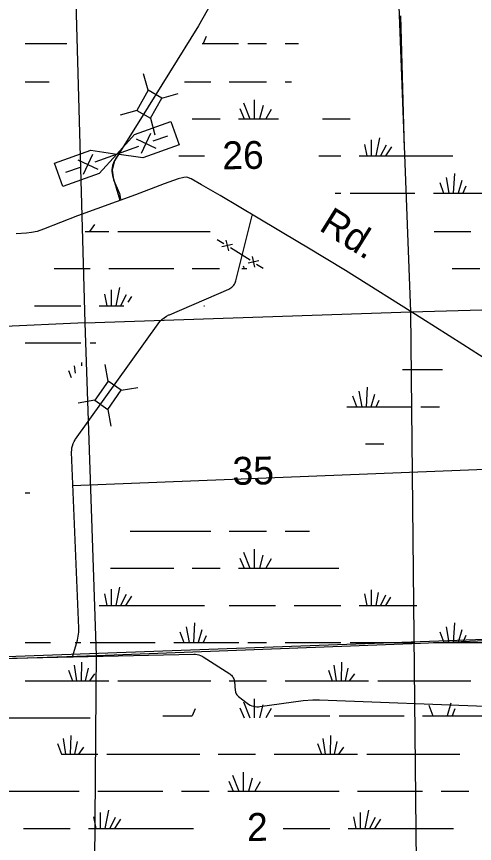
# Model space of a CAD drawing. Extents: x 2480962 to 2688785, y 277103 to 599240.
# Drawn here: x 2600353 to 2607756, y 527050 to 540409 of the extents above; entities that cross this region are included whole.
import ezdxf

# ---------------------------------------------------------------- set-up
doc = ezdxf.new("R2010")
doc.units = 0
for name, color, linetype in [('Level 36', 7, 'Continuous'), ('Local Roads Improved', 7, 'Continuous'), ('Local Roads Related Cells', 7, 'Continuous'), ('Local Roads Related Text', 7, 'Continuous'), ('National Forest', 7, 'Continuous'), ('Section Lines', 7, 'Continuous'), ('Section Numbers', 7, 'Continuous'), ('Swamps', 7, 'Continuous'), ('Township and Range lines', 7, 'Continuous'), ('Uninventoried Roads and Features', 7, 'Continuous')]:
    doc.layers.add(name, color=color, linetype=linetype)

msp = doc.modelspace()

# ---------------------------------------------------------------- linework, layer by layer
at = {"layer": 'Local Roads Improved'}
for p, q in [((2601969.495, 538134.152), (2601940.753, 538087.94)), ((2601906.423, 537841.636), (2602021.584, 537440.299))]:
    msp.add_line(p, q, dxfattribs=at)
for points in [[(2604182.575, 541834.607), (2603292.71, 540256.356), (2602358.072, 538750.861), (2602106.224, 538347.904), (2601938.325, 538079.265), (2601899.148, 537928.156), (2601921.535, 537771.45), (2602016.677, 537547.585), (2602033.467, 537458.039)], [(2601940.753, 538087.94), (2601925.266, 538059.859), (2601912.797, 538030.315), (2601903.485, 537999.628), (2601897.432, 537968.137), (2601894.705, 537936.185), (2601895.331, 537904.123), (2601899.306, 537872.303), (2601906.423, 537841.636)], [(2608912.927, 534249.393), (2607565.454, 535111.329), (2606906.195, 535527.821), (2605670.084, 536305.123), (2605044.234, 536683.751), (2604926.191, 536755.023), (2604258.023, 537151.469), (2603645.535, 537518.961), (2603344.86, 537690.458), (2603175.59, 537786.229), (2603106.546, 537815.183), (2603059.775, 537810.728), (2602966.231, 537788.456), (2602739.054, 537703.821), (2602273.563, 537530.098), (2601335.901, 537187.105), (2600788.003, 536973.291), (2600687.778, 536937.655), (2600596.462, 536919.837), (2600514.054, 536910.929), (2600349.24, 536897.565)]]:
    msp.add_lwpolyline(points, dxfattribs=at)
at = {"layer": 'Local Roads Related Cells'}
for p, q in [((2602259.939, 538502.676), (2602848.231, 538713.715)), ((2602848.231, 538713.715), (2602983.296, 538337.208)), ((2602520.58, 538516.497), (2602369.679, 538196.765)), ((2601974.497, 538187.8), (2602259.939, 538502.676)), ((2602285.264, 538432.081), (2602604.996, 538281.18)), ((2602562.788, 538398.839), (2602798.105, 538483.254)), ((2600965.699, 538038.39), (2601553.991, 538249.429)), ((2601553.991, 538249.429), (2601974.497, 538187.8)), ((2601621.523, 538061.176), (2602327.471, 538314.423)), ((2602983.296, 538337.208), (2602395.004, 538126.169)), ((2601579.315, 538178.835), (2601428.414, 537859.102)), ((2601974.497, 538187.8), (2601689.056, 537872.923)), ((2602395.004, 538126.169), (2601974.497, 538187.8)), ((2601100.764, 537661.883), (2600965.699, 538038.39)), ((2601150.889, 537892.345), (2601386.206, 537976.761)), ((2601344.778, 538092.246), (2601664.511, 537941.345)), ((2601689.056, 537872.923), (2601100.764, 537661.883))]:
    msp.add_line(p, q, dxfattribs=at)
at = {"layer": 'National Forest'}
msp.add_line((2611816.459, 530482.51), (2599072.769, 530025.198), dxfattribs=at)
at = {"layer": 'Section Lines'}
for p, q in [((2606725.546, 535639.222), (2606526.184, 540896.891)), ((2601464.223, 535459.507), (2601314.302, 540638.259)), ((2606725.546, 535639.222), (2612100.283, 535787.958)), ((2601464.223, 535459.507), (2606730.024, 535639.346)), ((2606894.523, 519448.885), (2606725.546, 535639.222)), ((2601464.223, 535459.507), (2596180.842, 535227.487)), ((2601643.025, 530085.152), (2601464.223, 535459.507)), ((2601607.005, 524626.127), (2601643.486, 530155.442))]:
    msp.add_line(p, q, dxfattribs=at)
at = {"layer": 'Swamps'}
for p, q in [((2606011.795, 534104.768), (2606029.032, 534420.842)), ((2605855.721, 534104.901), (2605790.248, 534276.764)), ((2605940.795, 534104.815), (2605894.54, 534359.195)), ((2606088.482, 534104.948), (2606146.714, 534308.769)), ((2605690.285, 534104.723), (2606740.288, 534104.763)), ((2606165.078, 534104.873), (2606213.962, 534213.507)), ((2606890.289, 534104.769), (2607190.289, 534104.781))]:
    msp.add_line(p, q, dxfattribs=at)
for points in [[(2600492.372, 539974.507), (2601167.874, 539974.534)], [(2603353.88, 539974.622), (2603368.63, 539974.622)], [(2603416.879, 540085.937), (2603368.63, 539974.622)], [(2603368.63, 539974.622), (2603943.881, 539974.645)], [(2604092.382, 539974.651), (2604393.132, 539974.602)], [(2604693.633, 539974.614), (2604912.634, 539974.622)], [(2600492.378, 539354.759), (2600882.13, 539354.712)], [(2603068.136, 539354.8), (2603494.887, 539354.817)], [(2603791.888, 539354.829), (2604393.139, 539354.853)], [(2604693.64, 539354.865), (2604797.64, 539354.806)], [(2604192.642, 539065.345), (2604192.645, 538757.283)], [(2603962.643, 538920.586), (2604033.145, 538757.276)], [(2604021.892, 539017.088), (2604125.895, 538757.28)], [(2604337.393, 538968.851), (2604281.645, 538757.286)], [(2604470.894, 538909.482), (2604381.896, 538757.29)], [(2603194.142, 538757.243), (2603643.394, 538757.261)], [(2603943.894, 538757.273), (2604033.145, 538757.276)], [(2604033.145, 538757.276), (2604125.895, 538757.28)], [(2604125.895, 538757.28), (2604192.645, 538757.283)], [(2604192.645, 538757.283), (2604281.645, 538757.286)], [(2604281.645, 538757.286), (2604381.896, 538757.29)], [(2604381.896, 538757.29), (2604586.146, 538757.298)], [(2605298.648, 538757.327), (2605743.899, 538757.345)], [(2606085.404, 538415.859), (2606085.407, 538156.109)], [(2606219.154, 538449.302), (2606159.657, 538156.112)], [(2605977.904, 538341.667), (2606014.907, 538156.106)], [(2606326.655, 538330.493), (2606237.657, 538156.115)], [(2606412.156, 538304.56), (2606315.657, 538156.056)], [(2602975.148, 538155.986), (2603390.899, 538156.002)], [(2605239.154, 538156.075), (2605595.655, 538156.09)], [(2605892.406, 538156.101), (2606014.907, 538156.106)], [(2606014.907, 538156.106), (2606085.407, 538156.109)], [(2606085.407, 538156.109), (2606159.657, 538156.112)], [(2606159.657, 538156.112), (2606237.657, 538156.115)], [(2606237.657, 538156.115), (2606315.657, 538156.056)], [(2606315.657, 538156.056), (2607406.66, 538156.099)], [(2607432.663, 537874.037), (2607414.167, 537554.85)], [(2607195.164, 537729.278), (2607258.166, 537554.844)], [(2607299.164, 537810.97), (2607343.667, 537554.847)], [(2607551.415, 537758.98), (2607492.167, 537554.853)], [(2607618.166, 537666.233), (2607569.917, 537554.856)], [(2605502.662, 537554.837), (2605595.662, 537554.84)], [(2605743.912, 537554.846), (2606794.415, 537554.826)], [(2607094.916, 537554.837), (2607258.166, 537554.844)], [(2607258.166, 537554.844), (2607343.667, 537554.847)], [(2607343.667, 537554.847), (2607414.167, 537554.85)], [(2607414.167, 537554.85), (2607492.167, 537554.853)], [(2607492.167, 537554.853), (2607569.917, 537554.856)], [(2607569.917, 537554.856), (2608145.419, 537554.879)], [(2601613.157, 537049.998), (2601531.408, 536934.932)], [(2601464.658, 536934.929), (2601531.408, 536934.932)], [(2601531.408, 536934.932), (2601843.159, 536934.944)], [(2601991.659, 536934.95), (2603483.663, 536934.947)], [(2607106.173, 536935.026), (2607696.174, 536935.049)], [(2604014.42, 536381.968), (2604032.921, 536337.469)], [(2600963.663, 536337.349), (2601542.664, 536337.372)], [(2601843.165, 536337.384), (2602893.668, 536337.425)], [(2603194.169, 536337.437), (2603632.17, 536337.454)], [(2603995.921, 536337.468), (2604032.921, 536337.469)], [(2604032.921, 536337.469), (2604073.921, 536337.471)], [(2607395.68, 536337.537), (2607844.681, 536337.555)], [(2601884.169, 535995.948), (2601884.172, 535736.137)], [(2602017.669, 536029.328), (2601958.422, 535736.14)], [(2601776.419, 535921.694), (2601813.672, 535736.134)], [(2602125.42, 535910.583), (2602036.172, 535736.143)], [(2602210.671, 535884.586), (2602151.422, 535795.522)], [(2600640.668, 535736.089), (2601394.17, 535736.118)], [(2601691.171, 535736.13), (2601813.672, 535736.134)], [(2601813.672, 535736.134), (2601884.172, 535736.137)], [(2601884.172, 535736.137), (2601958.422, 535736.14)], [(2601958.422, 535736.14), (2602036.172, 535736.143)], [(2602036.172, 535736.143), (2602088.172, 535736.145)], [(2603379.926, 535736.195), (2603390.926, 535736.196)], [(2600492.425, 535134.835), (2601394.177, 535134.87)], [(2601542.677, 535134.875), (2601635.428, 535134.879)], [(2601282.931, 534767.429), (2601301.432, 534648.68)], [(2601405.43, 534819.433), (2601405.431, 534763.746)], [(2601193.681, 534689.488), (2601234.683, 534578.177)], [(2606590.281, 534704.757), (2607241.136, 534704.782)], [(2605993.489, 533504.736), (2606290.294, 533504.747)], [(2600492.201, 532715.03), (2600566.451, 532715.032)], [(2602192.212, 532095.284), (2603494.966, 532095.27)], [(2603791.716, 532095.281), (2604392.968, 532095.303)], [(2604693.719, 532095.315), (2605090.72, 532095.33)], [(2604021.971, 531757.54), (2604125.724, 531497.795)], [(2604192.47, 531805.796), (2604192.474, 531497.797)], [(2604337.222, 531709.302), (2604281.724, 531497.8)], [(2603962.471, 531661.038), (2604032.973, 531497.791)], [(2604470.973, 531649.932), (2604381.974, 531497.742)], [(2601872.968, 531497.71), (2602893.47, 531497.748)], [(2603194.221, 531497.76), (2603643.222, 531497.776)], [(2603943.973, 531497.788), (2604032.973, 531497.791)], [(2604032.973, 531497.791), (2604125.724, 531497.795)], [(2604125.724, 531497.795), (2604192.474, 531497.797)], [(2604192.474, 531497.797), (2604281.724, 531497.8)], [(2604281.724, 531497.8), (2604381.974, 531497.742)], [(2604381.974, 531497.742), (2605565.727, 531497.786)], [(2602017.722, 531189.654), (2601958.225, 530896.465)], [(2601776.472, 531082.021), (2601813.474, 530896.46)], [(2601883.972, 531156.274), (2601883.974, 530896.462)], [(2602125.223, 531070.909), (2602036.225, 530896.468)], [(2602210.724, 531044.912), (2602114.225, 530896.471)], [(2605977.733, 531082.114), (2606014.985, 530896.554)], [(2606085.482, 531148.931), (2606085.485, 530896.557)], [(2606200.483, 531104.373), (2606159.735, 530896.56)], [(2606319.234, 531059.877), (2606237.486, 530896.562)], [(2606400.985, 531030.193), (2606315.486, 530896.565)], [(2601690.974, 530896.455), (2601813.474, 530896.46)], [(2601813.474, 530896.46), (2601883.974, 530896.462)], [(2601883.974, 530896.462), (2601958.225, 530896.465)], [(2601958.225, 530896.465), (2602036.225, 530896.468)], [(2602036.225, 530896.468), (2602114.225, 530896.471)], [(2602114.225, 530896.471), (2603390.978, 530896.518)], [(2603791.729, 530896.533), (2604541.481, 530896.499)], [(2604841.982, 530896.51), (2605595.484, 530896.539)], [(2605892.485, 530896.55), (2606014.985, 530896.554)], [(2606014.985, 530896.554), (2606085.485, 530896.557)], [(2606085.485, 530896.557), (2606159.735, 530896.56)], [(2606159.735, 530896.56), (2606237.486, 530896.562)], [(2606237.486, 530896.562), (2606315.486, 530896.565)], [(2606315.486, 530896.565), (2606823.987, 530896.584)], [(2603097.731, 530551.321), (2603142.234, 530295.261)], [(2603231.231, 530614.451), (2603212.734, 530295.263)], [(2603349.983, 530499.393), (2603290.735, 530295.266)], [(2607298.992, 530551.414), (2607343.495, 530295.354)], [(2607432.742, 530614.544), (2607413.995, 530295.357)], [(2607551.493, 530499.487), (2607491.995, 530295.36)], [(2602993.732, 530469.693), (2603056.984, 530295.257)], [(2603416.984, 530406.583), (2603368.735, 530295.269)], [(2607195.243, 530469.786), (2607258.245, 530295.351)], [(2607618.244, 530406.676), (2607569.996, 530295.363)], [(2600492.227, 530295.162), (2600900.478, 530295.177)], [(2601301.479, 530295.192), (2601394.23, 530295.196)], [(2601542.73, 530295.201), (2602592.983, 530295.24)], [(2602893.484, 530295.251), (2603056.984, 530295.257)], [(2603056.984, 530295.257), (2603142.234, 530295.261)], [(2603142.234, 530295.261), (2603212.734, 530295.263)], [(2603212.734, 530295.263), (2603290.735, 530295.266)], [(2603290.735, 530295.266), (2603368.735, 530295.269)], [(2603368.735, 530295.269), (2603943.986, 530295.29)], [(2604092.487, 530295.296), (2604392.987, 530295.245)], [(2604693.738, 530295.256), (2605595.49, 530295.289)], [(2605743.991, 530295.295), (2606794.244, 530295.334)], [(2607094.994, 530295.345), (2607258.245, 530295.351)], [(2607258.245, 530295.351), (2607343.495, 530295.354)], [(2607343.495, 530295.354), (2607413.995, 530295.357)], [(2607413.995, 530295.357), (2607491.995, 530295.36)], [(2607491.995, 530295.36), (2607569.996, 530295.363)], [(2607569.996, 530295.363), (2608145.247, 530295.384)], [(2601405.233, 529979.76), (2601397.986, 529675.386)], [(2605606.744, 529979.852), (2605599.247, 529675.478)], [(2601193.734, 529849.815), (2601256.736, 529675.38)], [(2601282.733, 529927.756), (2601319.986, 529675.383)], [(2601509.235, 529883.264), (2601464.737, 529675.388)], [(2605394.995, 529849.908), (2605458.247, 529675.472)], [(2605484.244, 529927.848), (2605521.247, 529675.475)], [(2605710.495, 529883.356), (2605665.997, 529675.48)], [(2601613.236, 529790.455), (2601531.487, 529675.391)], [(2605814.497, 529790.548), (2605732.748, 529675.482)], [(2600492.234, 529675.414), (2601256.736, 529675.38)], [(2601256.736, 529675.38), (2601319.986, 529675.383)], [(2601319.986, 529675.383), (2601397.986, 529675.386)], [(2601397.986, 529675.386), (2601464.737, 529675.388)], [(2601464.737, 529675.388), (2601531.487, 529675.391)], [(2601531.487, 529675.391), (2601843.238, 529675.402)], [(2601991.738, 529675.408), (2603494.742, 529675.463)], [(2603791.743, 529675.474), (2604392.994, 529675.496)], [(2604693.745, 529675.507), (2605458.247, 529675.472)], [(2605458.247, 529675.472), (2605521.247, 529675.475)], [(2605521.247, 529675.475), (2605599.247, 529675.478)], [(2605599.247, 529675.478), (2605665.997, 529675.48)], [(2605665.997, 529675.48), (2605732.748, 529675.482)], [(2605732.748, 529675.482), (2606044.498, 529675.494)], [(2606192.999, 529675.499), (2607696.253, 529675.555)], [(2604021.747, 529337.733), (2604125.75, 529077.924)], [(2604192.497, 529385.989), (2604192.5, 529077.927)], [(2604337.248, 529289.495), (2604281.75, 529077.93)], [(2607374.44, 529315.063), (2607315.192, 529110.936)], [(2603239.93, 529222.162), (2603191.681, 529110.848)], [(2603962.498, 529241.231), (2604033, 529077.921)], [(2604470.999, 529230.125), (2604381.751, 529077.934)], [(2607018.189, 529285.363), (2607081.191, 529110.928)], [(2607441.191, 529222.254), (2607392.942, 529110.939)], [(2600180.49, 529077.843), (2601542.493, 529077.893)], [(2602716.68, 529110.831), (2602879.93, 529110.837)], [(2602879.93, 529110.837), (2602965.181, 529110.84)], [(2602965.181, 529110.84), (2603035.931, 529110.842)], [(2603035.931, 529110.842), (2603113.681, 529110.845)], [(2603113.681, 529110.845), (2603191.681, 529110.848)], [(2604516.685, 529110.897), (2605418.437, 529110.867)], [(2605566.937, 529110.872), (2606617.44, 529110.911)], [(2606917.941, 529110.922), (2607081.191, 529110.928)], [(2607081.191, 529110.928), (2607166.691, 529110.931)], [(2607166.691, 529110.931), (2607237.191, 529110.933)], [(2607237.191, 529110.933), (2607315.192, 529110.936)], [(2607315.192, 529110.936), (2607392.942, 529110.939)], [(2607392.942, 529110.939), (2607968.193, 529110.96)], [(2601228.43, 528795.339), (2601220.933, 528491.028)], [(2605429.69, 528795.431), (2605422.194, 528491.118)], [(2601016.681, 528665.457), (2601079.933, 528491.022)], [(2601105.93, 528743.398), (2601142.933, 528491.025)], [(2601332.181, 528698.843), (2601287.683, 528491.03)], [(2605218.191, 528665.548), (2605281.193, 528491.113)], [(2605307.191, 528743.488), (2605344.443, 528491.115)], [(2605533.692, 528698.935), (2605489.194, 528491.12)], [(2601079.933, 528491.022), (2601142.933, 528491.025)], [(2601142.933, 528491.025), (2601220.933, 528491.028)], [(2601220.933, 528491.028), (2601287.683, 528491.03)], [(2601287.683, 528491.03), (2601354.433, 528491.032)], [(2601436.182, 528606.035), (2601354.433, 528491.032)], [(2601354.433, 528491.032), (2601666.184, 528490.981)], [(2601814.684, 528490.986), (2603317.938, 528491.041)], [(2603614.689, 528491.052), (2604215.941, 528491.074)], [(2604516.691, 528491.085), (2605281.193, 528491.113)], [(2605281.193, 528491.113), (2605344.443, 528491.115)], [(2605344.443, 528491.115), (2605422.194, 528491.118)], [(2605422.194, 528491.118), (2605489.194, 528491.12)], [(2605489.194, 528491.12), (2605555.944, 528491.061)], [(2605637.443, 528606.126), (2605555.944, 528491.061)], [(2605555.944, 528491.061), (2605867.695, 528491.072)], [(2606016.195, 528491.078), (2607519.199, 528491.132)], [(2603844.943, 528153.311), (2603948.946, 527893.503)], [(2604015.693, 528201.567), (2604015.697, 527893.506)], [(2604160.445, 528105.073), (2604104.697, 527893.509)], [(2603785.444, 528056.809), (2603855.946, 527893.5)], [(2604293.946, 528045.703), (2604204.947, 527893.513)], [(2600003.686, 527893.422), (2601365.69, 527893.472)], [(2601666.191, 527893.483), (2602716.693, 527893.521)], [(2603017.194, 527893.532), (2603466.445, 527893.486)], [(2603766.946, 527893.497), (2603855.946, 527893.5)], [(2603855.946, 527893.5), (2603948.946, 527893.503)], [(2603948.946, 527893.503), (2604015.697, 527893.506)], [(2604015.697, 527893.506), (2604104.697, 527893.509)], [(2604104.697, 527893.509), (2604204.947, 527893.513)], [(2604204.947, 527893.513), (2605566.95, 527893.562)], [(2605867.701, 527893.573), (2606917.954, 527893.611)], [(2607218.705, 527893.559), (2607667.706, 527893.575)], [(2601707.194, 527552.048), (2601707.197, 527292.236)], [(2601840.694, 527585.428), (2601781.447, 527292.238)], [(2605908.455, 527552.137), (2605908.458, 527292.325)], [(2606041.955, 527585.517), (2605982.708, 527292.328)], [(2601599.445, 527477.794), (2601636.697, 527292.233)], [(2601948.446, 527466.682), (2601859.198, 527292.241)], [(2602033.696, 527440.685), (2601937.198, 527292.244)], [(2605800.706, 527477.883), (2605837.958, 527292.323)], [(2606149.706, 527466.771), (2606060.708, 527292.331)], [(2606234.957, 527440.774), (2606138.458, 527292.334)], [(2600463.694, 527292.191), (2601217.196, 527292.218)], [(2601514.197, 527292.229), (2601636.697, 527292.233)], [(2601636.697, 527292.233), (2601707.197, 527292.236)], [(2601707.197, 527292.236), (2601781.447, 527292.238)], [(2601781.447, 527292.238), (2601859.198, 527292.241)], [(2601859.198, 527292.241), (2601937.198, 527292.244)], [(2601937.198, 527292.244), (2603213.951, 527292.228)], [(2604665.205, 527292.281), (2605418.457, 527292.308)], [(2605715.457, 527292.318), (2605837.958, 527292.323)], [(2605837.958, 527292.323), (2605908.458, 527292.325)], [(2605908.458, 527292.325), (2605982.708, 527292.328)], [(2605982.708, 527292.328), (2606060.708, 527292.331)], [(2606060.708, 527292.331), (2606138.458, 527292.334)], [(2606138.458, 527292.334), (2607415.212, 527292.317)]]:
    msp.add_lwpolyline(points, dxfattribs=at)
at = {"layer": 'Township and Range lines'}
for p, q in [((2606884.365, 530284.404), (2611848.466, 530483.584)), ((2601643.025, 530085.152), (2606884.365, 530284.404)), ((2596329.426, 529918.195), (2601643.025, 530085.152))]:
    msp.add_line(p, q, dxfattribs=at)
at = {"layer": 'Uninventoried Roads and Features'}
for p, q in [((2606562.507, 540419.481), (2606619.24, 538265.662)), ((2602480.181, 539217.42), (2602406.875, 539482.424)), ((2602480.181, 539217.42), (2602295.309, 538891.158)), ((2602702.909, 539091.214), (2602480.181, 539217.42)), ((2602518.037, 538764.952), (2602702.909, 539091.214)), ((2602701.08, 539090.708), (2602966.084, 539164.014)), ((2602295.309, 538891.158), (2602030.305, 538817.852)), ((2602295.309, 538891.158), (2602518.037, 538764.952)), ((2602518.038, 538764.952), (2602591.343, 538499.948)), ((2603897.572, 536139.887), (2604163.677, 537194.016)), ((2603597.966, 536807.157), (2603704.054, 536741.048)), ((2603737.108, 536794.092), (2603777.087, 536621.895)), ((2603843.196, 536727.983), (2603670.999, 536688.004)), ((2603810.142, 536674.939), (2604128.405, 536476.612)), ((2604161.459, 536529.656), (2604201.438, 536357.46)), ((2604267.547, 536463.547), (2604095.35, 536423.569)), ((2604234.493, 536410.504), (2604340.58, 536344.395)), ((2602824.337, 535591.594), (2603782.981, 536005.303)), ((2601306.756, 533580.679), (2602643.179, 535445.632)), ((2601835.688, 534516.967), (2601787.555, 534787.676)), ((2601835.688, 534516.967), (2601621.038, 534209.478)), ((2602045.6, 534370.432), (2601835.688, 534516.967)), ((2601830.95, 534062.943), (2602045.6, 534370.432)), ((2602043.732, 534370.1), (2602314.441, 534418.233)), ((2601621.038, 534209.478), (2601350.329, 534161.345)), ((2601621.038, 534209.478), (2601830.95, 534062.943)), ((2601830.95, 534062.943), (2601879.083, 533792.234)), ((2601359.497, 530529.904), (2601244.091, 533371.142)), ((2608139.634, 533100.543), (2601256.016, 532827.06)), ((2601262.466, 530079.487), (2601336.084, 530335.363)), ((2599537.833, 530023.621), (2603219.329, 530107.851)), ((2603370.398, 530065.314), (2603799.182, 529789.385)), ((2603874.957, 529664.674), (2603888.204, 529522.639)), ((2603943.28, 529422.189), (2604079.743, 529316.12)), ((2604284.174, 529261.203), (2604986.56, 529357.206)), ((2605251.51, 529370.069), (2609252.16, 529214.732))]:
    msp.add_line(p, q, dxfattribs=at)
for points in [[(2603782.981, 536005.303), (2603801.728, 536014.586), (2603819.402, 536025.778), (2603835.81, 536038.755), (2603850.77, 536053.377), (2603864.121, 536069.482), (2603875.716, 536086.895), (2603885.426, 536105.424), (2603893.147, 536124.866), (2603897.572, 536139.887)], [(2602643.179, 535445.632), (2602671.59, 535481.19), (2602703.562, 535513.583), (2602738.745, 535542.458), (2602776.753, 535567.496), (2602817.171, 535588.425), (2602824.337, 535591.594)], [(2601244.091, 533371.142), (2601244.505, 533406.34), (2601248.596, 533441.302), (2601256.32, 533475.645), (2601267.59, 533508.993), (2601282.285, 533540.98), (2601300.243, 533571.256), (2601306.756, 533580.679)], [(2601336.084, 530335.363), (2601350.586, 530397.925), (2601358.47, 530461.66), (2601359.648, 530525.869), (2601359.497, 530529.904)], [(2603219.329, 530107.851), (2603247.354, 530107.024), (2603275.137, 530103.273), (2603302.377, 530096.638), (2603328.773, 530087.192), (2603354.038, 530075.039), (2603370.398, 530065.314)], [(2603799.182, 529789.385), (2603813.343, 529779.186), (2603826.36, 529767.564), (2603838.09, 529754.644), (2603848.405, 529740.57), (2603857.192, 529725.493), (2603864.356, 529709.582), (2603869.818, 529693.008), (2603873.516, 529675.954), (2603874.957, 529664.674)], [(2603888.204, 529522.639), (2603890.39, 529507.706), (2603894.125, 529493.083), (2603899.368, 529478.931), (2603906.062, 529465.405), (2603914.132, 529452.652), (2603923.492, 529440.812), (2603934.039, 529430.017), (2603943.28, 529422.189)], [(2604079.743, 529316.12), (2604103.183, 529299.795), (2604128.202, 529286.009), (2604154.524, 529274.913), (2604181.861, 529266.63), (2604209.915, 529261.25), (2604238.378, 529258.832), (2604266.937, 529259.402), (2604284.174, 529261.203)], [(2604986.56, 529357.206), (2605145.187, 529370.478), (2605251.51, 529370.069)]]:
    msp.add_lwpolyline(points, dxfattribs=at)

# ---------------------------------------------------------------- texts
at = {"layer": 'Level 36'}
msp.add_text('2', height=450, rotation=0.8232417, dxfattribs=at).set_placement((2604082.249, 527088.605))
at = {"layer": 'Local Roads Related Text'}
msp.add_text('Rd.', height=450, rotation=327.9965028, dxfattribs=at).set_placement((2605225.179, 536966.374))
at = {"layer": 'Section Numbers'}
for s, rotation, p in [('26', 0.8234389, (2603682.966, 537940.054)), ('35', 0.8233417, (2603846.952, 532842.752))]:
    msp.add_text(s, height=450, rotation=rotation, dxfattribs=at).set_placement(p)

doc.saveas('drawing.dxf')
